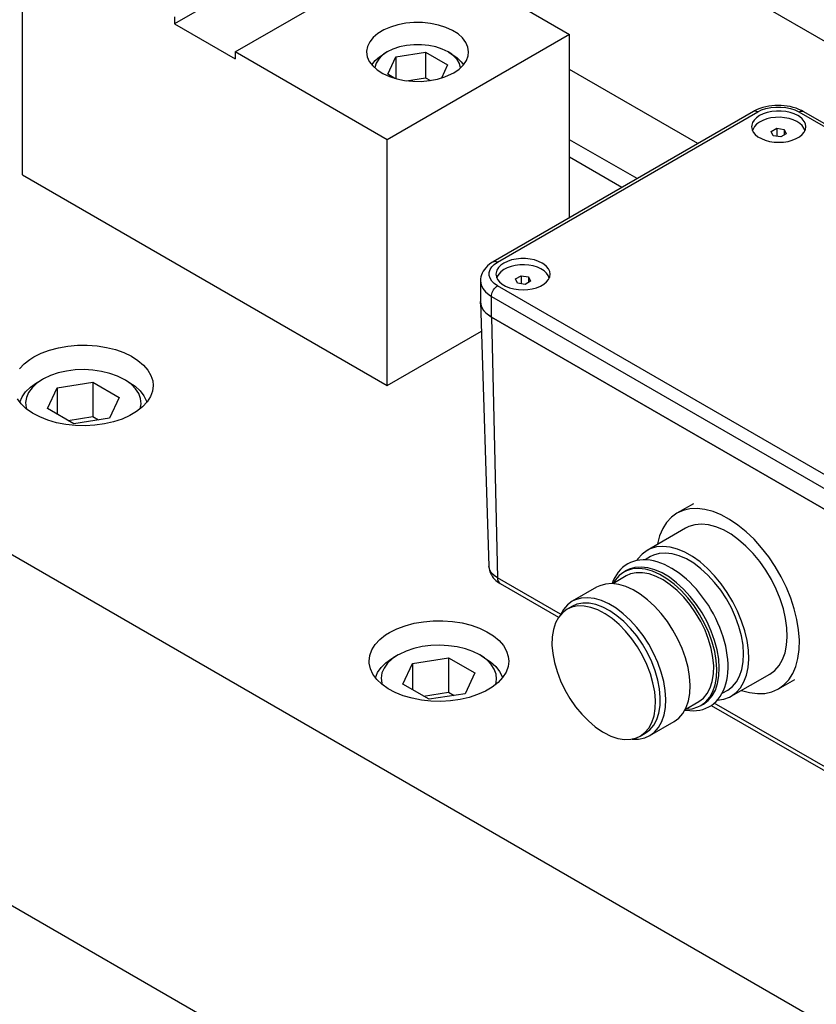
# Model space of a CAD drawing. Header units: inches. Extents: x 3 to 351, y 4 to 271.
# Tile 263 of 530: x 75.99 to 80.62, y 255.76 to 261.49. Entities that reach past the tile are written whole.
import ezdxf

# ---------------------------------------------------------------- set-up
doc = ezdxf.new("R2010")
doc.units = ezdxf.units.IN
doc.header["$LTSCALE"] = 0.5
doc.header["$MEASUREMENT"] = 0
doc.layers.add('DSS', color=7, linetype='Continuous')

msp = doc.modelspace()

# ---------------------------------------------------------------- linework, layer by layer
at = {"layer": 'DSS', "color": 9, "linetype": 'Continuous'}
for p, q in [((83.0382, 259.9946), (73.5276, 265.4855)), ((77.947, 262.0767), (76.8863, 261.4643)), ((76.0024, 260.5866), (76.0024, 262.0154)), ((77.2399, 261.301), (78.3005, 261.9134)), ((78.3005, 261.9134), (79.1844, 261.4031)), ((76.8863, 261.5051), (76.8863, 261.4643)), ((78.2794, 261.472), (78.2313, 261.4677)), ((78.3281, 261.4717), (78.2794, 261.472)), ((78.376, 261.4668), (78.3281, 261.4717)), ((76.8863, 261.4643), (77.2399, 261.2602)), ((78.103, 261.429), (78.0694, 261.4086)), ((78.1419, 261.4459), (78.103, 261.429)), ((78.185, 261.4589), (78.1419, 261.4459)), ((78.2313, 261.4677), (78.185, 261.4589)), ((78.422, 261.4574), (78.376, 261.4668)), ((78.4646, 261.4438), (78.422, 261.4574)), ((78.5029, 261.4264), (78.4646, 261.4438)), ((78.5356, 261.4057), (78.5029, 261.4264)), ((78.0217, 261.3598), (78.0088, 261.3327)), ((78.0421, 261.3853), (78.0217, 261.3598)), ((78.0694, 261.4086), (78.0421, 261.3853)), ((79.1844, 261.4031), (78.1238, 260.7907)), ((78.5621, 261.3821), (78.5356, 261.4057)), ((78.5815, 261.3563), (78.5621, 261.3821)), ((78.5934, 261.329), (78.5815, 261.3563)), ((79.1844, 260.3377), (79.1844, 261.4031)), ((78.1238, 260.7907), (77.2399, 261.301)), ((77.2399, 261.301), (77.2399, 261.2602)), ((78.0088, 261.3327), (78.0037, 261.3047)), ((78.0037, 261.3047), (78.0037, 261.301)), ((78.0037, 261.301), (78.0077, 261.273)), ((78.5974, 261.301), (78.5934, 261.329)), ((78.595, 261.279), (78.5974, 261.301)), ((78.0077, 261.273), (78.0195, 261.2457)), ((78.0195, 261.2457), (78.039, 261.2199)), ((78.5669, 261.2254), (78.5848, 261.2515)), ((78.5848, 261.2515), (78.595, 261.279)), ((78.039, 261.2199), (78.0654, 261.1964)), ((78.0654, 261.1964), (78.0982, 261.1756)), ((78.5105, 261.1798), (78.542, 261.2013)), ((78.542, 261.2013), (78.5669, 261.2254)), ((79.9303, 260.7683), (79.1844, 261.1989)), ((79.9303, 260.7683), (79.1844, 261.1989)), ((78.0982, 261.1756), (78.1365, 261.1582)), ((78.1365, 261.1582), (78.1791, 261.1446)), ((78.1791, 261.1446), (78.225, 261.1352)), ((78.225, 261.1352), (78.273, 261.1303)), ((78.273, 261.1303), (78.3217, 261.13)), ((78.3217, 261.13), (78.3698, 261.1343)), ((78.3698, 261.1343), (78.416, 261.1431)), ((78.416, 261.1431), (78.4592, 261.1561)), ((78.4592, 261.1561), (78.4981, 261.1731)), ((78.4981, 261.1731), (78.5105, 261.1798)), ((78.1238, 259.3618), (78.1238, 260.7907)), ((79.5767, 260.5642), (79.1844, 260.7907)), ((76.0024, 260.5866), (78.1238, 259.3618)), ((78.666, 259.8467), (78.666, 259.8491)), ((78.666, 259.8467), (78.7153, 258.3107)), ((78.6668, 259.8381), (78.666, 259.8467)), ((78.6734, 259.8164), (78.6668, 259.8381)), ((78.6865, 259.7957), (78.6734, 259.8164)), ((78.7056, 259.7766), (78.6865, 259.7957)), ((78.7301, 259.7597), (78.7056, 259.7766)), ((81.6342, 258.083), (78.7301, 259.7597)), ((78.1238, 259.3618), (78.6714, 259.678)), ((79.9046, 258.6741), (79.8091, 258.6189)), ((79.8091, 258.6189), (79.7768, 258.5957)), ((79.8445, 258.635), (79.8091, 258.6189)), ((79.8842, 258.6443), (79.8445, 258.635)), ((79.9268, 258.6464), (79.8842, 258.6443)), ((79.9719, 258.6412), (79.9268, 258.6464)), ((80.0188, 258.6288), (79.9719, 258.6412)), ((80.0668, 258.6093), (80.0188, 258.6288)), ((80.1154, 258.583), (80.0668, 258.6093)), ((79.749, 258.5658), (79.726, 258.5298)), ((79.7768, 258.5957), (79.749, 258.5658)), ((79.9133, 258.5521), (79.878, 258.5417)), ((79.9517, 258.5553), (79.9133, 258.5521)), ((79.9926, 258.5512), (79.9517, 258.5553)), ((80.0354, 258.5398), (79.9926, 258.5512)), ((80.1638, 258.5503), (80.1154, 258.583)), ((80.2113, 258.5116), (80.1638, 258.5503)), ((79.8591, 258.5323), (79.635, 258.4029)), ((79.726, 258.5298), (79.708, 258.488)), ((79.878, 258.5417), (79.8591, 258.5323)), ((80.0792, 258.5214), (80.0354, 258.5398)), ((80.1235, 258.4963), (80.0792, 258.5214)), ((80.1674, 258.4648), (80.1235, 258.4963)), ((80.2574, 258.4675), (80.2113, 258.5116)), ((79.6955, 258.4411), (79.6948, 258.4375)), ((79.708, 258.488), (79.6955, 258.4411)), ((80.2103, 258.4275), (80.1674, 258.4648)), ((80.3015, 258.4184), (80.2574, 258.4675)), ((79.6057, 258.3814), (79.581, 258.3534)), ((79.635, 258.4029), (79.6057, 258.3814)), ((79.6539, 258.4123), (79.635, 258.4029)), ((79.6892, 258.4227), (79.6539, 258.4123)), ((79.7052, 258.3846), (79.6716, 258.3744)), ((79.7276, 258.4259), (79.6892, 258.4227)), ((79.742, 258.3875), (79.7052, 258.3846)), ((79.7685, 258.4217), (79.7276, 258.4259)), ((79.7812, 258.3831), (79.742, 258.3875)), ((79.8112, 258.4104), (79.7685, 258.4217)), ((79.8222, 258.3716), (79.7812, 258.3831)), ((79.8551, 258.392), (79.8112, 258.4104)), ((79.8993, 258.3669), (79.8551, 258.392)), ((80.2515, 258.385), (80.2103, 258.4275)), ((80.2902, 258.338), (80.2515, 258.385)), ((80.3429, 258.3652), (80.3015, 258.4184)), ((79.5224, 258.3241), (79.5072, 258.3145)), ((79.5386, 258.3322), (79.5224, 258.3241)), ((79.5557, 258.3386), (79.5386, 258.3322)), ((79.5736, 258.3435), (79.5557, 258.3386)), ((79.5923, 258.3466), (79.5736, 258.3435)), ((79.581, 258.3534), (79.5747, 258.344)), ((79.6117, 258.348), (79.5923, 258.3466)), ((79.6317, 258.3477), (79.6117, 258.348)), ((79.656, 258.3666), (79.6236, 258.3479)), ((79.6522, 258.3457), (79.6317, 258.3477)), ((79.6731, 258.3419), (79.6522, 258.3457)), ((79.6716, 258.3744), (79.656, 258.3666)), ((79.6943, 258.3363), (79.6731, 258.3419)), ((79.7157, 258.3291), (79.6943, 258.3363)), ((79.7372, 258.3202), (79.7157, 258.3291)), ((79.8643, 258.353), (79.8222, 258.3716)), ((79.9066, 258.3277), (79.8643, 258.353)), ((79.9432, 258.3354), (79.8993, 258.3669)), ((79.9484, 258.2962), (79.9066, 258.3277)), ((79.9861, 258.2981), (79.9432, 258.3354)), ((80.326, 258.2872), (80.2902, 258.338)), ((80.381, 258.3085), (80.3429, 258.3652)), ((78.7153, 258.3106), (78.7155, 258.3063)), ((78.7155, 258.3063), (78.7166, 258.2968)), ((78.7166, 258.2968), (78.7186, 258.2875)), ((78.7186, 258.2875), (78.7213, 258.2784)), ((78.7213, 258.2784), (78.7249, 258.2694)), ((78.7249, 258.2694), (78.7293, 258.2606)), ((79.4677, 258.2768), (79.4566, 258.2615)), ((79.4798, 258.2908), (79.4677, 258.2768)), ((79.5004, 258.2767), (79.4725, 258.256)), ((79.493, 258.3034), (79.4798, 258.2908)), ((79.5072, 258.3145), (79.493, 258.3034)), ((79.5145, 258.2849), (79.5004, 258.2767)), ((79.516, 258.2846), (79.5004, 258.2767)), ((79.5383, 258.2655), (79.5134, 258.2542)), ((79.5302, 258.2927), (79.5145, 258.2849)), ((79.5497, 258.2948), (79.516, 258.2846)), ((79.5638, 258.3029), (79.5302, 258.2927)), ((79.5721, 258.273), (79.5383, 258.2655)), ((79.5864, 258.2977), (79.5497, 258.2948)), ((79.6006, 258.3059), (79.5638, 258.3029)), ((79.6087, 258.2732), (79.5721, 258.273)), ((79.6257, 258.2933), (79.5864, 258.2977)), ((79.6398, 258.3015), (79.6006, 258.3059)), ((79.6476, 258.2661), (79.6087, 258.2732)), ((79.6667, 258.2818), (79.6257, 258.2933)), ((79.6808, 258.2899), (79.6398, 258.3015)), ((79.6879, 258.2518), (79.6476, 258.2661)), ((79.7087, 258.2632), (79.6667, 258.2818)), ((79.7228, 258.2713), (79.6808, 258.2899)), ((79.7651, 258.2461), (79.7228, 258.2713)), ((79.7587, 258.3098), (79.7372, 258.3202)), ((79.7801, 258.2978), (79.7587, 258.3098)), ((79.8014, 258.2844), (79.7801, 258.2978)), ((79.8225, 258.2695), (79.8014, 258.2844)), ((79.8433, 258.2533), (79.8225, 258.2695)), ((79.989, 258.2591), (79.9484, 258.2962)), ((80.0273, 258.2556), (79.9861, 258.2981)), ((80.3581, 258.2335), (80.326, 258.2872)), ((80.4154, 258.249), (80.381, 258.3085)), ((78.7293, 258.2606), (78.7346, 258.2521)), ((78.7346, 258.2521), (78.7408, 258.2438)), ((78.7408, 258.2438), (78.7479, 258.2357)), ((78.7479, 258.2357), (78.756, 258.2279)), ((78.756, 258.2279), (78.7652, 258.2205)), ((78.7652, 258.2205), (78.7755, 258.2134)), ((78.7755, 258.2134), (78.7805, 258.2104)), ((78.7805, 258.2104), (79.1206, 258.0141)), ((79.3934, 258.2069), (79.3594, 258.1972)), ((79.4305, 258.2093), (79.3934, 258.2069)), ((79.47, 258.2045), (79.4305, 258.2093)), ((79.4381, 258.2267), (79.4313, 258.2093)), ((79.5134, 258.2542), (79.4353, 258.2091)), ((79.4468, 258.2447), (79.4381, 258.2267)), ((79.4492, 258.2288), (79.4382, 258.2108)), ((79.4566, 258.2615), (79.4468, 258.2447)), ((79.4725, 258.256), (79.4492, 258.2288)), ((79.7289, 258.2307), (79.6879, 258.2518)), ((79.751, 258.2379), (79.7087, 258.2632)), ((79.7698, 258.2031), (79.7289, 258.2307)), ((79.7928, 258.2064), (79.751, 258.2379)), ((79.807, 258.2146), (79.7651, 258.2461)), ((79.8334, 258.1693), (79.7928, 258.2064)), ((79.8476, 258.1774), (79.807, 258.2146)), ((79.8637, 258.2358), (79.8433, 258.2533)), ((79.8837, 258.2171), (79.8637, 258.2358)), ((79.9033, 258.1972), (79.8837, 258.2171)), ((80.0277, 258.2169), (79.989, 258.2591)), ((80.0661, 258.2086), (80.0273, 258.2556)), ((80.0637, 258.1705), (80.0277, 258.2169)), ((80.1018, 258.1578), (80.0661, 258.2086)), ((80.386, 258.1778), (80.3581, 258.2335)), ((80.4456, 258.1877), (80.4154, 258.249)), ((79.3412, 258.1883), (79.1998, 258.1067)), ((79.3594, 258.1972), (79.3412, 258.1883)), ((79.5113, 258.1924), (79.47, 258.2045)), ((79.5535, 258.1733), (79.5113, 258.1924)), ((79.5959, 258.1476), (79.5535, 258.1733)), ((79.8099, 258.1695), (79.7698, 258.2031)), ((79.8483, 258.1307), (79.8099, 258.1695)), ((79.8721, 258.1271), (79.8334, 258.1693)), ((79.8862, 258.1353), (79.8476, 258.1774)), ((79.9223, 258.1763), (79.9033, 258.1972)), ((79.9407, 258.1544), (79.9223, 258.1763)), ((79.9584, 258.1315), (79.9407, 258.1544)), ((80.0964, 258.1207), (80.0637, 258.1705)), ((80.1339, 258.1041), (80.1018, 258.1578)), ((80.4094, 258.1209), (80.386, 258.1778)), ((80.4711, 258.1252), (80.4456, 258.1877)), ((79.1998, 258.1067), (79.1718, 258.0859)), ((79.218, 258.1156), (79.1998, 258.1067)), ((79.252, 258.1253), (79.218, 258.1156)), ((79.2609, 258.0961), (79.2266, 258.0894)), ((79.2891, 258.1277), (79.252, 258.1253)), ((79.298, 258.0956), (79.2609, 258.0961)), ((79.3286, 258.1228), (79.2891, 258.1277)), ((79.3372, 258.0878), (79.298, 258.0956)), ((79.3698, 258.1107), (79.3286, 258.1228)), ((79.412, 258.0916), (79.3698, 258.1107)), ((79.4545, 258.0659), (79.412, 258.0916)), ((79.6378, 258.1156), (79.5959, 258.1476)), ((79.6785, 258.0781), (79.6378, 258.1156)), ((79.8844, 258.0872), (79.8483, 258.1307)), ((79.9081, 258.0807), (79.8721, 258.1271)), ((79.9223, 258.0888), (79.8862, 258.1353)), ((79.9753, 258.1079), (79.9584, 258.1315)), ((79.9915, 258.0835), (79.9753, 258.1079)), ((80.1253, 258.0683), (80.0964, 258.1207)), ((80.1619, 258.0484), (80.1339, 258.1041)), ((80.4278, 258.0638), (80.4094, 258.1209)), ((80.4917, 258.0626), (80.4711, 258.1252)), ((79.1428, 258.0402), (79.1202, 258.0134)), ((79.1484, 258.0586), (79.1309, 258.0277)), ((79.1699, 258.0605), (79.1428, 258.0402)), ((79.1718, 258.0859), (79.1484, 258.0586)), ((79.1982, 258.0768), (79.1699, 258.0605)), ((79.1984, 258.073), (79.1699, 258.0605)), ((79.2266, 258.0894), (79.1982, 258.0768)), ((79.2326, 258.0798), (79.1984, 258.073)), ((79.2697, 258.0793), (79.2326, 258.0798)), ((79.3089, 258.0715), (79.2697, 258.0793)), ((79.3495, 258.0565), (79.3089, 258.0715)), ((79.3778, 258.0729), (79.3372, 258.0878)), ((79.3907, 258.0347), (79.3495, 258.0565)), ((79.419, 258.0511), (79.3778, 258.0729)), ((79.4318, 258.0065), (79.3907, 258.0347)), ((79.4601, 258.0229), (79.419, 258.0511)), ((79.4964, 258.034), (79.4545, 258.0659)), ((79.7172, 258.0356), (79.6785, 258.0781)), ((79.7532, 257.9888), (79.7172, 258.0356)), ((79.9175, 258.04), (79.8844, 258.0872)), ((79.9409, 258.0308), (79.9081, 258.0807)), ((79.9469, 257.99), (79.9175, 258.04)), ((79.955, 258.039), (79.9223, 258.0888)), ((79.9839, 257.9866), (79.955, 258.039)), ((80.0068, 258.0585), (79.9915, 258.0835)), ((80.0212, 258.0329), (80.0068, 258.0585)), ((80.1498, 258.0143), (80.1253, 258.0683)), ((80.1853, 257.9915), (80.1619, 258.0484)), ((80.4409, 258.0075), (80.4278, 258.0638)), ((80.507, 258.0005), (80.4917, 258.0626)), ((79.1025, 257.9806), (79.0901, 257.9423)), ((79.1202, 258.0134), (79.1025, 257.9806)), ((79.472, 257.9724), (79.4318, 258.0065)), ((79.5002, 257.9887), (79.4601, 258.0229)), ((79.5371, 257.9964), (79.4964, 258.034)), ((79.5387, 257.9494), (79.5002, 257.9887)), ((79.5757, 257.9539), (79.5371, 257.9964)), ((79.7859, 257.9387), (79.7532, 257.9888)), ((79.9698, 257.9785), (79.9409, 258.0308)), ((79.9721, 257.938), (79.9469, 257.99)), ((79.9943, 257.9245), (79.9698, 257.9785)), ((80.0084, 257.9327), (79.9839, 257.9866)), ((80.0346, 258.0069), (80.0212, 258.0329)), ((80.047, 257.9805), (80.0346, 258.0069)), ((80.0584, 257.9538), (80.047, 257.9805)), ((80.1695, 257.9597), (80.1498, 258.0143)), ((80.2036, 257.9344), (80.1853, 257.9915)), ((80.4485, 257.9527), (80.4409, 258.0075)), ((80.5169, 257.9399), (80.507, 258.0005)), ((79.0901, 257.9423), (79.0831, 257.8994)), ((79.5104, 257.933), (79.472, 257.9724)), ((79.5465, 257.8891), (79.5104, 257.933)), ((79.5748, 257.9054), (79.5387, 257.9494)), ((79.6117, 257.9072), (79.5757, 257.9539)), ((79.8147, 257.8861), (79.7859, 257.9387)), ((79.9926, 257.8851), (79.9721, 257.938)), ((80.014, 257.8699), (79.9943, 257.9245)), ((80.0281, 257.8781), (80.0084, 257.9327)), ((80.0686, 257.927), (80.0584, 257.9538)), ((80.0777, 257.9001), (80.0686, 257.927)), ((80.1841, 257.9054), (80.1695, 257.9597)), ((80.2168, 257.878), (80.2036, 257.9344)), ((80.4505, 257.9005), (80.4485, 257.9527)), ((80.5211, 257.8816), (80.5169, 257.9399)), ((79.0831, 257.8994), (79.0818, 257.8525)), ((79.5795, 257.8415), (79.5465, 257.8891)), ((79.6078, 257.8578), (79.5748, 257.9054)), ((79.6445, 257.857), (79.6117, 257.9072)), ((79.8391, 257.8319), (79.8147, 257.8861)), ((80.008, 257.8322), (79.9926, 257.8851)), ((80.0285, 257.8156), (80.014, 257.8699)), ((80.0426, 257.8238), (80.0281, 257.8781)), ((80.0856, 257.8732), (80.0777, 257.9001)), ((80.0923, 257.8464), (80.0856, 257.8732)), ((80.1932, 257.8525), (80.1841, 257.9054)), ((80.2244, 257.8233), (80.2168, 257.878)), ((80.4469, 257.8517), (80.4505, 257.9005)), ((80.5197, 257.8263), (80.5211, 257.8816)), ((79.0818, 257.8525), (79.0862, 257.8026)), ((79.6089, 257.7911), (79.5795, 257.8415)), ((79.6372, 257.8074), (79.6078, 257.8578)), ((79.6622, 257.7551), (79.6372, 257.8074)), ((79.6733, 257.8044), (79.6445, 257.857)), ((79.8587, 257.7771), (79.8391, 257.8319)), ((80.0181, 257.7804), (80.008, 257.8322)), ((80.0376, 257.7627), (80.0285, 257.8156)), ((80.0518, 257.7708), (80.0426, 257.8238)), ((80.0977, 257.8198), (80.0923, 257.8464)), ((80.1019, 257.7936), (80.0977, 257.8198)), ((80.1967, 257.8018), (80.1932, 257.8525)), ((80.2264, 257.7711), (80.2244, 257.8233)), ((80.423, 257.7674), (80.4377, 257.8071)), ((80.4377, 257.8071), (80.4469, 257.8517)), ((80.5127, 257.7749), (80.5197, 257.8263)), ((79.0862, 257.8026), (79.0961, 257.7507)), ((79.0961, 257.7507), (79.1114, 257.6976)), ((79.634, 257.7387), (79.6089, 257.7911)), ((79.6826, 257.7019), (79.6622, 257.7551)), ((79.6977, 257.7502), (79.6733, 257.8044)), ((79.7173, 257.6954), (79.6977, 257.7502)), ((79.8732, 257.7227), (79.8587, 257.7771)), ((80.0225, 257.7307), (80.0181, 257.7804)), ((80.0411, 257.7119), (80.0376, 257.7627)), ((80.0553, 257.7201), (80.0518, 257.7708)), ((80.1047, 257.7677), (80.1019, 257.7936)), ((80.1063, 257.7424), (80.1047, 257.7677)), ((80.1868, 257.7106), (80.1946, 257.7542)), ((80.1946, 257.7542), (80.1967, 257.8018)), ((80.2227, 257.7223), (80.2264, 257.7711)), ((80.4031, 257.7332), (80.423, 257.7674)), ((80.5002, 257.728), (80.5127, 257.7749)), ((79.1114, 257.6976), (79.1318, 257.6444)), ((79.6543, 257.6856), (79.634, 257.7387)), ((79.6979, 257.6488), (79.6826, 257.7019)), ((79.7318, 257.641), (79.7173, 257.6954)), ((79.8822, 257.6696), (79.8732, 257.7227)), ((80.0214, 257.684), (80.0225, 257.7307)), ((80.039, 257.6644), (80.0411, 257.7119)), ((80.0532, 257.6725), (80.0553, 257.7201)), ((80.1028, 257.6703), (80.1053, 257.6936)), ((80.1053, 257.6936), (80.1065, 257.7176)), ((80.1065, 257.7176), (80.1063, 257.7424)), ((80.1736, 257.6718), (80.1868, 257.7106)), ((80.2135, 257.6777), (80.2227, 257.7223)), ((80.3491, 257.6836), (80.3783, 257.7051)), ((80.3783, 257.7051), (80.4031, 257.7332)), ((80.4823, 257.6862), (80.5002, 257.728)), ((79.1318, 257.6444), (79.1569, 257.5921)), ((79.6696, 257.6325), (79.6543, 257.6856)), ((79.7078, 257.5969), (79.6979, 257.6488)), ((79.7408, 257.5879), (79.7318, 257.641)), ((79.8856, 257.6187), (79.8822, 257.6696)), ((80.0024, 257.603), (80.0146, 257.6411)), ((80.0146, 257.6411), (80.0214, 257.684)), ((80.0313, 257.6208), (80.039, 257.6644)), ((80.0454, 257.629), (80.0532, 257.6725)), ((80.0938, 257.6267), (80.099, 257.648)), ((80.099, 257.648), (80.1028, 257.6703)), ((80.125, 257.5542), (80.3491, 257.6836)), ((80.1318, 257.6113), (80.1552, 257.6385)), ((80.1552, 257.6385), (80.1736, 257.6718)), ((80.1789, 257.6038), (80.1988, 257.6379)), ((80.1988, 257.6379), (80.2135, 257.6777)), ((80.3991, 257.597), (80.4946, 257.6521)), ((80.4314, 257.6203), (80.4592, 257.6501)), ((80.4592, 257.6501), (80.4823, 257.6862)), ((79.1569, 257.5921), (79.1862, 257.5417)), ((79.6795, 257.5805), (79.6696, 257.6325)), ((79.6839, 257.5306), (79.6795, 257.5805)), ((79.7122, 257.547), (79.7078, 257.5969)), ((79.7442, 257.5371), (79.7408, 257.5879)), ((79.8833, 257.5711), (79.8856, 257.6187)), ((79.9848, 257.5702), (80.0024, 257.603)), ((79.9996, 257.5487), (80.0181, 257.582)), ((80.0137, 257.5569), (80.0322, 257.5902)), ((80.0181, 257.582), (80.0313, 257.6208)), ((80.0322, 257.5902), (80.0454, 257.629)), ((80.0707, 257.5698), (80.0796, 257.5875)), ((80.0718, 257.572), (80.104, 257.5906)), ((80.0796, 257.5875), (80.0873, 257.6065)), ((80.0873, 257.6065), (80.0938, 257.6267)), ((80.104, 257.5906), (80.1318, 257.6113)), ((80.1542, 257.5757), (80.1789, 257.6038)), ((80.1848, 257.5888), (80.2318, 257.5756)), ((80.32, 257.5711), (80.3601, 257.5798)), ((80.3601, 257.5798), (80.3966, 257.5956)), ((80.3966, 257.5956), (80.3991, 257.597)), ((80.3991, 257.597), (80.4314, 257.6203)), ((79.1862, 257.5417), (79.2192, 257.494)), ((79.6826, 257.4838), (79.6839, 257.5306)), ((79.7109, 257.5001), (79.7122, 257.547)), ((79.7419, 257.4894), (79.7442, 257.5371)), ((79.8573, 257.4782), (79.9354, 257.5233)), ((79.8622, 257.4886), (79.8755, 257.5274)), ((79.8755, 257.5274), (79.8833, 257.5711)), ((79.9354, 257.5233), (79.9624, 257.5435)), ((79.9484, 257.5008), (79.9762, 257.5215)), ((79.9624, 257.5435), (79.9848, 257.5702)), ((79.9625, 257.5089), (79.9904, 257.5296)), ((79.9762, 257.5215), (79.9996, 257.5487)), ((79.9904, 257.5296), (80.0137, 257.5569)), ((80.0235, 257.5124), (80.0369, 257.5246)), ((80.0369, 257.5246), (80.0493, 257.5383)), ((80.0436, 257.5314), (80.0811, 257.5367)), ((80.0493, 257.5383), (80.0605, 257.5534)), ((80.0605, 257.5534), (80.0707, 257.5698)), ((80.0811, 257.5367), (80.1155, 257.5491)), ((80.1155, 257.5491), (80.125, 257.5542)), ((80.125, 257.5542), (80.1542, 257.5757)), ((80.2318, 257.5756), (80.2771, 257.5697)), ((80.2771, 257.5697), (80.32, 257.5711)), ((79.2192, 257.494), (79.2553, 257.4501)), ((79.6757, 257.4408), (79.6826, 257.4838)), ((79.7039, 257.4571), (79.7109, 257.5001)), ((79.7341, 257.4458), (79.7419, 257.4894)), ((79.8436, 257.4552), (79.8622, 257.4886)), ((79.8555, 257.4746), (79.8627, 257.4734)), ((79.8602, 257.4799), (79.8971, 257.4824)), ((79.8627, 257.4734), (79.8833, 257.4709)), ((79.8833, 257.4709), (79.9034, 257.4702)), ((79.8971, 257.4824), (79.931, 257.4922)), ((79.9034, 257.4702), (79.9229, 257.4713)), ((79.9229, 257.4713), (79.9418, 257.474)), ((79.931, 257.4922), (79.9484, 257.5008)), ((79.9418, 257.474), (79.9599, 257.4785)), ((79.9484, 257.5008), (79.9625, 257.5089)), ((79.9599, 257.4785), (79.9772, 257.4846)), ((79.9772, 257.4846), (79.9936, 257.4923)), ((79.9936, 257.4923), (80.009, 257.5016)), ((80.0086, 257.5014), (81.6846, 256.5338)), ((80.009, 257.5016), (80.0235, 257.5124)), ((79.2553, 257.4501), (79.2938, 257.4107)), ((79.2938, 257.4107), (79.3339, 257.3766)), ((79.6508, 257.3255), (79.7922, 257.4071)), ((79.6632, 257.4026), (79.6757, 257.4408)), ((79.6739, 257.386), (79.6915, 257.4189)), ((79.6915, 257.4189), (79.7039, 257.4571)), ((79.7022, 257.3736), (79.7208, 257.4069)), ((79.7208, 257.4069), (79.7341, 257.4458)), ((79.7922, 257.4071), (79.8202, 257.4279)), ((79.8202, 257.4279), (79.8436, 257.4552)), ((79.3339, 257.3766), (79.375, 257.3484)), ((79.375, 257.3484), (79.3829, 257.3437)), ((79.623, 257.3429), (79.6456, 257.3697)), ((79.6241, 257.339), (79.6513, 257.3592)), ((79.6456, 257.3697), (79.6632, 257.4026)), ((79.6513, 257.3592), (79.6739, 257.386)), ((79.6787, 257.3462), (79.7022, 257.3736)), ((79.3829, 257.3437), (79.424, 257.3232)), ((79.424, 257.3232), (79.4644, 257.3097)), ((79.4644, 257.3097), (79.5033, 257.3032)), ((79.5033, 257.3032), (79.5399, 257.3041)), ((79.5399, 257.3041), (79.5735, 257.3122)), ((79.548, 257.3053), (79.586, 257.3052)), ((79.5735, 257.3122), (79.5959, 257.3227)), ((79.586, 257.3052), (79.6212, 257.3124)), ((79.5959, 257.3227), (79.623, 257.3429)), ((79.5959, 257.3227), (79.6241, 257.339)), ((79.6212, 257.3124), (79.6508, 257.3255)), ((79.6508, 257.3255), (79.6787, 257.3462))]:
    msp.add_line(p, q, dxfattribs=at)
at = {"layer": 'DSS', "color": 254, "linetype": 'Continuous'}
for p, q in [((89.3314, 250.6458), (68.1182, 262.8931)), ((89.3314, 248.6046), (68.1182, 260.8519)), ((79.4883, 260.5132), (79.1844, 260.6886)), ((76.1596, 259.5671), (76.2112, 259.581)), ((76.2112, 259.581), (76.2658, 259.5905)), ((76.2658, 259.5905), (76.3221, 259.5956)), ((76.3221, 259.5956), (76.379, 259.596)), ((76.379, 259.596), (76.4356, 259.5918)), ((76.4356, 259.5918), (76.4905, 259.5831)), ((76.4905, 259.5831), (76.5428, 259.5701)), ((76.0457, 259.5132), (76.0687, 259.5277)), ((76.0687, 259.5277), (76.1117, 259.5492)), ((76.1117, 259.5492), (76.1596, 259.5671)), ((76.5428, 259.5701), (76.5914, 259.553)), ((76.5914, 259.553), (76.6354, 259.5321)), ((76.6354, 259.5321), (76.6739, 259.5078)), ((75.9852, 259.4577), (76.0121, 259.4867)), ((76.0121, 259.4867), (76.0457, 259.5132)), ((76.6739, 259.5078), (76.7062, 259.4807)), ((76.7062, 259.4807), (76.7316, 259.4513)), ((76.7316, 259.4513), (76.7495, 259.42)), ((76.7495, 259.42), (76.7598, 259.3877)), ((76.7622, 259.3618), (76.7582, 259.329)), ((76.7598, 259.3877), (76.7622, 259.3618)), ((76.7463, 259.2968), (76.7268, 259.266)), ((76.7582, 259.329), (76.7463, 259.2968)), ((75.9947, 259.2546), (75.9723, 259.2848)), ((76.0242, 259.2265), (75.9947, 259.2546)), ((76.6999, 259.237), (76.6662, 259.2104)), ((76.7268, 259.266), (76.6999, 259.237)), ((76.0603, 259.201), (76.0242, 259.2265)), ((76.1022, 259.1787), (76.0603, 259.201)), ((76.6265, 259.1868), (76.5814, 259.1667)), ((76.6662, 259.2104), (76.6265, 259.1868)), ((76.149, 259.16), (76.1022, 259.1787)), ((76.2, 259.1453), (76.149, 259.16)), ((76.254, 259.1348), (76.2, 259.1453)), ((76.31, 259.1288), (76.254, 259.1348)), ((76.3669, 259.1274), (76.31, 259.1288)), ((76.4236, 259.1306), (76.3669, 259.1274)), ((76.479, 259.1383), (76.4236, 259.1306)), ((76.5319, 259.1504), (76.479, 259.1383)), ((76.5814, 259.1667), (76.5319, 259.1504)), ((78.2278, 257.9648), (78.2795, 257.9786)), ((78.2795, 257.9786), (78.3341, 257.9882)), ((78.3341, 257.9882), (78.3904, 257.9932)), ((78.3904, 257.9932), (78.4473, 257.9936)), ((78.4473, 257.9936), (78.5038, 257.9895)), ((78.5038, 257.9895), (78.5588, 257.9808)), ((78.5588, 257.9808), (78.6111, 257.9677)), ((78.114, 257.9109), (78.137, 257.9253)), ((78.137, 257.9253), (78.18, 257.9469)), ((78.18, 257.9469), (78.2278, 257.9648)), ((78.6111, 257.9677), (78.6597, 257.9506)), ((78.6597, 257.9506), (78.7037, 257.9297)), ((78.7037, 257.9297), (78.7422, 257.9055)), ((78.0535, 257.8553), (78.0804, 257.8843)), ((78.0804, 257.8843), (78.114, 257.9109)), ((78.7422, 257.9055), (78.7745, 257.8783)), ((78.7745, 257.8783), (78.7998, 257.8489)), ((78.022, 257.7923), (78.0339, 257.8244)), ((78.0339, 257.8244), (78.0535, 257.8553)), ((78.7998, 257.8489), (78.8178, 257.8177)), ((78.8178, 257.8177), (78.8281, 257.7853)), ((78.018, 257.7595), (78.022, 257.7923)), ((78.0186, 257.7469), (78.018, 257.7595)), ((78.8305, 257.7595), (78.8265, 257.7267)), ((78.8281, 257.7853), (78.8305, 257.7595)), ((78.0257, 257.7142), (78.0186, 257.7469)), ((78.0405, 257.6825), (78.0257, 257.7142)), ((78.8146, 257.6945), (78.795, 257.6636)), ((78.8265, 257.7267), (78.8146, 257.6945)), ((78.063, 257.6522), (78.0405, 257.6825)), ((78.0925, 257.6241), (78.063, 257.6522)), ((78.7682, 257.6346), (78.7345, 257.608)), ((78.795, 257.6636), (78.7682, 257.6346)), ((78.1286, 257.5986), (78.0925, 257.6241)), ((78.1704, 257.5763), (78.1286, 257.5986)), ((78.2173, 257.5576), (78.1704, 257.5763)), ((78.6948, 257.5845), (78.6497, 257.5643)), ((78.7345, 257.608), (78.6948, 257.5845)), ((78.2682, 257.5429), (78.2173, 257.5576)), ((78.3223, 257.5324), (78.2682, 257.5429)), ((78.3783, 257.5264), (78.3223, 257.5324)), ((78.4352, 257.525), (78.3783, 257.5264)), ((78.4919, 257.5282), (78.4352, 257.525)), ((78.5473, 257.5359), (78.4919, 257.5282)), ((78.6002, 257.5481), (78.5473, 257.5359)), ((78.6497, 257.5643), (78.6002, 257.5481))]:
    msp.add_line(p, q, dxfattribs=at)
at = {"layer": 'DSS', "color": 132, "linetype": 'Continuous'}
for p, q in [((78.1238, 261.301), (78.0957, 261.2817)), ((78.1238, 261.301), (78.1017, 261.2882)), ((78.1571, 261.3172), (78.1238, 261.301)), ((78.1238, 261.301), (78.1238, 261.301)), ((78.1949, 261.3298), (78.1571, 261.3172)), ((78.173, 261.2726), (78.3472, 261.2996)), ((78.2358, 261.3384), (78.1949, 261.3298)), ((78.2788, 261.3427), (78.2358, 261.3384)), ((78.3223, 261.3427), (78.2788, 261.3427)), ((78.3652, 261.3384), (78.3223, 261.3427)), ((78.3472, 261.2996), (78.4748, 261.2259)), ((78.3472, 261.2996), (78.3472, 261.151)), ((78.4062, 261.3298), (78.3652, 261.3384)), ((78.4439, 261.3172), (78.4062, 261.3298)), ((78.4773, 261.301), (78.4439, 261.3172)), ((78.4994, 261.2882), (78.4773, 261.301)), ((78.4815, 261.2986), (78.4773, 261.301)), ((78.5087, 261.2789), (78.4815, 261.2986)), ((78.0341, 261.2254), (78.053, 261.2505)), ((78.053, 261.2505), (78.0789, 261.2734)), ((78.074, 261.2599), (78.0591, 261.2363)), ((78.0957, 261.2817), (78.074, 261.2599)), ((78.0789, 261.2734), (78.1017, 261.2882)), ((78.1263, 261.172), (78.173, 261.2726)), ((78.173, 261.2726), (78.173, 261.1462)), ((78.4994, 261.2882), (78.53, 261.2673)), ((78.5296, 261.2568), (78.5087, 261.2789)), ((78.5435, 261.233), (78.5296, 261.2568)), ((78.53, 261.2673), (78.554, 261.2438)), ((78.554, 261.2438), (78.567, 261.2254)), ((78.0515, 261.2115), (78.051, 261.2081)), ((78.0591, 261.2363), (78.0515, 261.2115)), ((78.4748, 261.2259), (78.4394, 261.1495)), ((78.55, 261.2081), (78.5435, 261.233)), ((78.1689, 261.1474), (78.1263, 261.172)), ((78.2358, 261.1337), (78.3472, 261.151)), ((78.3472, 261.151), (78.3748, 261.1351)), ((76.1653, 259.4194), (76.125, 259.4006)), ((76.21, 259.4345), (76.1653, 259.4194)), ((76.2583, 259.4453), (76.21, 259.4345)), ((76.3089, 259.4518), (76.2583, 259.4453)), ((76.3606, 259.4537), (76.3089, 259.4518)), ((76.4122, 259.451), (76.3606, 259.4537)), ((76.4624, 259.4437), (76.4122, 259.451)), ((76.5101, 259.4321), (76.4624, 259.4437)), ((76.5542, 259.4164), (76.5101, 259.4321)), ((76.5936, 259.3969), (76.5542, 259.4164)), ((76.0203, 259.3244), (76.0482, 259.3516)), ((76.0482, 259.3516), (76.0827, 259.3761)), ((76.0847, 259.3742), (76.0575, 259.3488)), ((76.0827, 259.3761), (76.0908, 259.381)), ((76.1184, 259.3969), (76.0847, 259.3742)), ((76.1184, 259.3969), (76.0908, 259.381)), ((76.125, 259.4006), (76.1184, 259.3969)), ((76.2029, 259.3482), (76.412, 259.3805)), ((76.412, 259.3805), (76.5651, 259.2921)), ((76.412, 259.3805), (76.412, 259.1805)), ((76.6212, 259.381), (76.5936, 259.3969)), ((76.602, 259.3918), (76.5936, 259.3969)), ((76.6343, 259.3684), (76.602, 259.3918)), ((76.6212, 259.381), (76.6569, 259.3571)), ((76.6599, 259.3424), (76.6343, 259.3684)), ((76.6569, 259.3571), (76.6863, 259.3304)), ((75.9864, 259.2645), (75.9996, 259.2951)), ((75.9996, 259.2951), (76.0203, 259.3244)), ((76.0373, 259.3212), (76.0248, 259.2922)), ((76.0575, 259.3488), (76.0373, 259.3212)), ((76.1469, 259.2274), (76.2029, 259.3482)), ((76.2029, 259.3482), (76.2029, 259.1951)), ((76.6783, 259.3145), (76.6599, 259.3424)), ((76.689, 259.2852), (76.6783, 259.3145)), ((76.6863, 259.3304), (76.7086, 259.3015)), ((76.7086, 259.3015), (76.7234, 259.2711)), ((76.0248, 259.2922), (76.0201, 259.2624)), ((76.0201, 259.2624), (76.0234, 259.2326)), ((76.5651, 259.2921), (76.5091, 259.1714)), ((76.6867, 259.2256), (76.6919, 259.2554)), ((76.6919, 259.2554), (76.689, 259.2852)), ((76.7234, 259.2711), (76.7256, 259.2645)), ((76.0234, 259.2326), (76.0253, 259.2256)), ((76.3, 259.139), (76.1469, 259.2274)), ((76.267, 259.158), (76.412, 259.1805)), ((76.412, 259.1805), (76.445, 259.1615)), ((76.5091, 259.1714), (76.3, 259.139)), ((78.2335, 257.8171), (78.1933, 257.7982)), ((78.2783, 257.8321), (78.2335, 257.8171)), ((78.3266, 257.843), (78.2783, 257.8321)), ((78.3772, 257.8494), (78.3266, 257.843)), ((78.4289, 257.8513), (78.3772, 257.8494)), ((78.4805, 257.8486), (78.4289, 257.8513)), ((78.5307, 257.8414), (78.4805, 257.8486)), ((78.5784, 257.8297), (78.5307, 257.8414)), ((78.6225, 257.814), (78.5784, 257.8297)), ((78.6618, 257.7946), (78.6225, 257.814)), ((78.0886, 257.722), (78.1165, 257.7492)), ((78.1165, 257.7492), (78.151, 257.7738)), ((78.153, 257.7718), (78.1258, 257.7464)), ((78.151, 257.7738), (78.1591, 257.7786)), ((78.1867, 257.7946), (78.153, 257.7718)), ((78.1867, 257.7946), (78.1591, 257.7786)), ((78.1933, 257.7982), (78.1867, 257.7946)), ((78.2712, 257.7458), (78.4803, 257.7781)), ((78.4803, 257.7781), (78.6334, 257.6898)), ((78.4803, 257.7781), (78.4803, 257.5781)), ((78.6895, 257.7786), (78.6618, 257.7946)), ((78.6703, 257.7895), (78.6618, 257.7946)), ((78.7026, 257.7661), (78.6703, 257.7895)), ((78.6895, 257.7786), (78.7252, 257.7547)), ((78.7282, 257.7401), (78.7026, 257.7661)), ((78.7252, 257.7547), (78.7546, 257.728)), ((78.0547, 257.6621), (78.0678, 257.6928)), ((78.0678, 257.6928), (78.0886, 257.722)), ((78.1056, 257.7188), (78.0931, 257.6898)), ((78.1258, 257.7464), (78.1056, 257.7188)), ((78.2152, 257.6251), (78.2712, 257.7458)), ((78.2712, 257.7458), (78.2712, 257.5927)), ((78.7466, 257.7121), (78.7282, 257.7401)), ((78.7573, 257.6829), (78.7466, 257.7121)), ((78.7546, 257.728), (78.7769, 257.6992)), ((78.7769, 257.6992), (78.7917, 257.6687)), ((78.0931, 257.6898), (78.0884, 257.66)), ((78.0884, 257.66), (78.0917, 257.6302)), ((78.6334, 257.6898), (78.5774, 257.569)), ((78.755, 257.6232), (78.7601, 257.653)), ((78.7601, 257.653), (78.7573, 257.6829)), ((78.7917, 257.6687), (78.7939, 257.6621)), ((78.0917, 257.6302), (78.0936, 257.6232)), ((78.3682, 257.5367), (78.2152, 257.6251)), ((78.3353, 257.5557), (78.4803, 257.5781)), ((78.4803, 257.5781), (78.5132, 257.5591)), ((78.5774, 257.569), (78.3682, 257.5367))]:
    msp.add_line(p, q, dxfattribs=at)
at = {"layer": 'DSS', "color": 252, "linetype": 'Continuous'}
for p, q in [((80.2537, 260.9551), (78.7405, 260.0814)), ((80.2598, 260.9584), (80.2537, 260.9551)), ((80.2752, 260.9659), (80.2598, 260.9584)), ((80.2912, 260.9724), (80.2752, 260.9659)), ((80.3079, 260.9778), (80.2912, 260.9724)), ((80.325, 260.9823), (80.3079, 260.9778)), ((80.3425, 260.9857), (80.325, 260.9823)), ((80.3602, 260.9543), (80.3344, 260.9488)), ((80.3603, 260.9882), (80.3425, 260.9857)), ((80.3873, 260.957), (80.3602, 260.9543)), ((80.3783, 260.9898), (80.3603, 260.9882)), ((80.3964, 260.9903), (80.3783, 260.9898)), ((80.4147, 260.957), (80.3873, 260.957)), ((80.4145, 260.9899), (80.3964, 260.9903)), ((80.4326, 260.9886), (80.4145, 260.9899)), ((80.4418, 260.9543), (80.4147, 260.957)), ((80.4505, 260.9863), (80.4326, 260.9886)), ((80.4676, 260.9488), (80.4418, 260.9543)), ((80.4682, 260.983), (80.4505, 260.9863)), ((80.4856, 260.9787), (80.4682, 260.983)), ((80.5024, 260.9733), (80.4856, 260.9787)), ((80.5186, 260.9671), (80.5024, 260.9733)), ((80.534, 260.9598), (80.5186, 260.9671)), ((80.5427, 260.9551), (80.534, 260.9598)), ((83.4468, 259.2784), (80.5427, 260.9551)), ((80.2583, 260.9049), (80.2489, 260.89)), ((80.272, 260.9186), (80.2583, 260.9049)), ((80.2896, 260.9307), (80.272, 260.9186)), ((80.3107, 260.9409), (80.2896, 260.9307)), ((80.3344, 260.9488), (80.3107, 260.9409)), ((80.4913, 260.9409), (80.4676, 260.9488)), ((80.5124, 260.9307), (80.4913, 260.9409)), ((80.5217, 260.9249), (80.5124, 260.9307)), ((80.5374, 260.9119), (80.5217, 260.9249)), ((80.549, 260.8975), (80.5374, 260.9119)), ((80.5561, 260.8822), (80.549, 260.8975)), ((80.2441, 260.8744), (80.2435, 260.8664)), ((80.2435, 260.8664), (80.2459, 260.8506)), ((80.2489, 260.89), (80.2441, 260.8744)), ((80.2459, 260.8506), (80.253, 260.8353)), ((80.2479, 260.8452), (80.2515, 260.8526)), ((80.549, 260.8353), (80.5561, 260.8506)), ((80.5505, 260.8526), (80.5541, 260.8452)), ((80.5585, 260.8664), (80.5561, 260.8822)), ((80.5561, 260.8506), (80.5585, 260.8664)), ((80.253, 260.8353), (80.2646, 260.821)), ((80.2646, 260.821), (80.2803, 260.808)), ((80.2803, 260.808), (80.2998, 260.7968)), ((80.2998, 260.7968), (80.3222, 260.7877)), ((80.3222, 260.7877), (80.3471, 260.781)), ((80.4549, 260.781), (80.4797, 260.7877)), ((80.4797, 260.7877), (80.5022, 260.7968)), ((80.5022, 260.7968), (80.5217, 260.808)), ((80.5217, 260.808), (80.5374, 260.821)), ((80.5374, 260.821), (80.549, 260.8353)), ((80.3471, 260.781), (80.3736, 260.7769)), ((80.3736, 260.7769), (80.401, 260.7755)), ((80.401, 260.7755), (80.4283, 260.7769)), ((80.4283, 260.7769), (80.4549, 260.781)), ((78.8728, 260.0968), (78.847, 260.0913)), ((78.8999, 260.0995), (78.8728, 260.0968)), ((78.9273, 260.0995), (78.8999, 260.0995)), ((78.9544, 260.0968), (78.9273, 260.0995)), ((78.9802, 260.0913), (78.9544, 260.0968)), ((78.6969, 260.0465), (78.6887, 260.0364)), ((78.7065, 260.0564), (78.6969, 260.0465)), ((78.7187, 260.0668), (78.7065, 260.0564)), ((78.7321, 260.0763), (78.7187, 260.0668)), ((78.7405, 260.0814), (78.7321, 260.0763)), ((78.7709, 260.0473), (78.7615, 260.0325)), ((78.7846, 260.0611), (78.7709, 260.0473)), ((78.8022, 260.0732), (78.7846, 260.0611)), ((78.8233, 260.0834), (78.8022, 260.0732)), ((78.847, 260.0913), (78.8233, 260.0834)), ((79.0039, 260.0834), (78.9802, 260.0913)), ((79.025, 260.0732), (79.0039, 260.0834)), ((79.0343, 260.0674), (79.025, 260.0732)), ((79.05, 260.0544), (79.0343, 260.0674)), ((79.0616, 260.04), (79.05, 260.0544)), ((79.0687, 260.0247), (79.0616, 260.04)), ((78.6668, 259.9823), (78.666, 259.9711)), ((78.6688, 259.9937), (78.6668, 259.9823)), ((78.6722, 260.0052), (78.6688, 259.9937)), ((78.6765, 260.0156), (78.6722, 260.0052)), ((78.682, 260.026), (78.6765, 260.0156)), ((78.6887, 260.0364), (78.682, 260.026)), ((78.7567, 260.0168), (78.7561, 260.0089)), ((78.7561, 260.0089), (78.7585, 259.9931)), ((78.7615, 260.0325), (78.7567, 260.0168)), ((78.7585, 259.9931), (78.7656, 259.9778)), ((78.7605, 259.9877), (78.7641, 259.995)), ((79.0616, 259.9778), (79.0687, 259.9931)), ((79.0631, 259.995), (79.0667, 259.9877)), ((79.0711, 260.0089), (79.0687, 260.0247)), ((79.0687, 259.9931), (79.0711, 260.0089)), ((78.666, 259.9711), (78.666, 259.9691)), ((78.666, 259.9691), (78.666, 259.8491)), ((78.7656, 259.9778), (78.7772, 259.9635)), ((78.7772, 259.9635), (78.7929, 259.9505)), ((78.7929, 259.9505), (78.8124, 259.9393)), ((78.8124, 259.9393), (78.8349, 259.9302)), ((78.8349, 259.9302), (78.8597, 259.9235)), ((78.9675, 259.9235), (78.9924, 259.9302)), ((78.9924, 259.9302), (79.0148, 259.9393)), ((79.0148, 259.9393), (79.0343, 259.9505)), ((79.0343, 259.9505), (79.05, 259.9635)), ((79.05, 259.9635), (79.0616, 259.9778)), ((78.8597, 259.9235), (78.8863, 259.9194)), ((78.8863, 259.9194), (78.9136, 259.918)), ((78.9136, 259.918), (78.9409, 259.9194)), ((78.9409, 259.9194), (78.9675, 259.9235)), ((78.666, 259.8491), (78.666, 259.8467)), ((78.666, 259.8467), (78.67, 259.8248)), ((78.67, 259.8248), (78.6806, 259.8037)), ((78.6806, 259.8037), (78.6974, 259.7839)), ((78.6974, 259.7839), (78.7198, 259.766)), ((78.7198, 259.766), (78.7301, 259.7597)), ((78.7301, 259.7597), (81.6342, 258.083))]:
    msp.add_line(p, q, dxfattribs=at)
at = {"layer": 'DSS', "color": 96, "linetype": 'Continuous'}
for p, q in [((80.2559, 260.9561), (80.2537, 260.9551)), ((80.261, 260.9573), (80.2559, 260.9561)), ((80.2666, 260.9571), (80.261, 260.9573)), ((80.2725, 260.9555), (80.2666, 260.9571)), ((80.2787, 260.9526), (80.2725, 260.9555)), ((80.2787, 260.9526), (80.3012, 260.9635)), ((80.3012, 260.9635), (80.3267, 260.972)), ((80.3267, 260.972), (80.3544, 260.9778)), ((80.3544, 260.9778), (80.3834, 260.9808)), ((80.3834, 260.9808), (80.4129, 260.9808)), ((80.4129, 260.9808), (80.4419, 260.9778)), ((80.4419, 260.9778), (80.4696, 260.972)), ((80.4696, 260.972), (80.4951, 260.9635)), ((80.4951, 260.9635), (80.5177, 260.9526)), ((80.5177, 260.9526), (80.5238, 260.9555)), ((80.5238, 260.9555), (80.5298, 260.9571)), ((80.5298, 260.9571), (80.5353, 260.9573)), ((80.5353, 260.9573), (80.5404, 260.9561)), ((80.5404, 260.9561), (80.5427, 260.9551)), ((78.7655, 260.0789), (80.2787, 260.9526)), ((80.5177, 260.9526), (83.4218, 259.2759)), ((78.7217, 260.0352), (78.7318, 260.0512)), ((78.7318, 260.0512), (78.7465, 260.0659)), ((78.7405, 260.0814), (78.7452, 260.0833)), ((78.7452, 260.0833), (78.7505, 260.0837)), ((78.7465, 260.0659), (78.7655, 260.0789)), ((78.7505, 260.0837), (78.7563, 260.0828)), ((78.7563, 260.0828), (78.7624, 260.0806)), ((78.7624, 260.0806), (78.7655, 260.0789)), ((78.7166, 260.0184), (78.7217, 260.0352)), ((78.7166, 260.0014), (78.7166, 260.0184)), ((78.7217, 259.9847), (78.7166, 260.0014)), ((78.7318, 259.9687), (78.7217, 259.9847)), ((78.666, 259.9691), (78.6693, 259.9471)), ((78.6693, 259.9471), (78.6792, 259.9259)), ((78.6792, 259.9259), (78.6953, 259.9059)), ((78.7465, 259.954), (78.7318, 259.9687)), ((78.7427, 259.9183), (78.7478, 259.9253)), ((78.7655, 259.9409), (78.7465, 259.954)), ((78.7478, 259.9253), (78.7534, 259.9315)), ((78.7534, 259.9315), (78.7593, 259.9368)), ((78.7593, 259.9368), (78.7655, 259.9409)), ((81.6695, 258.2643), (78.7655, 259.9409)), ((78.6953, 259.9059), (78.7172, 259.8878)), ((78.7172, 259.8878), (78.7301, 259.8797)), ((78.7301, 259.8797), (78.7306, 259.8871)), ((78.7301, 259.8797), (81.6342, 258.203)), ((78.7301, 259.7597), (78.7301, 259.8797)), ((78.7306, 259.8871), (78.7322, 259.8949)), ((78.7322, 259.8949), (78.7348, 259.9029)), ((78.7348, 259.9029), (78.7384, 259.9107)), ((78.7384, 259.9107), (78.7427, 259.9183)), ((78.7301, 259.7597), (78.765, 258.2432)), ((78.7159, 258.3039), (78.7153, 258.3107)), ((78.721, 258.2871), (78.7159, 258.3039)), ((78.7311, 258.2711), (78.721, 258.2871)), ((78.7459, 258.2563), (78.7311, 258.2711)), ((78.765, 258.2432), (78.7459, 258.2563)), ((79.1325, 258.031), (78.765, 258.2432)), ((78.765, 258.2432), (78.766, 258.2332)), ((78.766, 258.2332), (78.7686, 258.2245)), ((78.7686, 258.2245), (78.7727, 258.2173)), ((78.7727, 258.2173), (78.7782, 258.2119)), ((78.7782, 258.2119), (78.7805, 258.2104)), ((81.669, 256.5665), (80.0263, 257.515))]:
    msp.add_line(p, q, dxfattribs=at)
at = {"layer": 'DSS', "color": 136, "linetype": 'Continuous'}
for p, q in [((80.3084, 260.9031), (80.2886, 260.8927)), ((80.3311, 260.9113), (80.3084, 260.9031)), ((80.3559, 260.9171), (80.3311, 260.9113)), ((80.3821, 260.9203), (80.3559, 260.9171)), ((80.4088, 260.9209), (80.3821, 260.9203)), ((80.4353, 260.9188), (80.4088, 260.9209)), ((80.4608, 260.914), (80.4353, 260.9188)), ((80.4844, 260.9068), (80.4608, 260.914)), ((80.5055, 260.8973), (80.4844, 260.9068)), ((80.5235, 260.8858), (80.5055, 260.8973)), ((80.2514, 260.8522), (80.2487, 260.8433)), ((80.2596, 260.8669), (80.2514, 260.8522)), ((80.2721, 260.8805), (80.2596, 260.8669)), ((80.2886, 260.8927), (80.2721, 260.8805)), ((80.3574, 260.8391), (80.3893, 260.8575)), ((80.3893, 260.8575), (80.4329, 260.8508)), ((80.3893, 260.8575), (80.3893, 260.8108)), ((80.4329, 260.8508), (80.4446, 260.8257)), ((80.4329, 260.8508), (80.4329, 260.8189)), ((80.5377, 260.8727), (80.5235, 260.8858)), ((80.5477, 260.8584), (80.5377, 260.8727)), ((80.5533, 260.8433), (80.5477, 260.8584)), ((80.3691, 260.814), (80.3574, 260.8391)), ((80.4127, 260.8072), (80.3691, 260.814)), ((80.4446, 260.8257), (80.4127, 260.8072)), ((78.821, 260.0456), (78.8012, 260.0352)), ((78.8437, 260.0538), (78.821, 260.0456)), ((78.8685, 260.0596), (78.8437, 260.0538)), ((78.8947, 260.0628), (78.8685, 260.0596)), ((78.9214, 260.0634), (78.8947, 260.0628)), ((78.9479, 260.0613), (78.9214, 260.0634)), ((78.9734, 260.0565), (78.9479, 260.0613)), ((78.997, 260.0493), (78.9734, 260.0565)), ((79.0181, 260.0398), (78.997, 260.0493)), ((79.0361, 260.0283), (79.0181, 260.0398)), ((78.764, 259.9947), (78.7613, 259.9858)), ((78.7722, 260.0094), (78.764, 259.9947)), ((78.7847, 260.023), (78.7722, 260.0094)), ((78.8012, 260.0352), (78.7847, 260.023)), ((78.87, 259.9816), (78.9019, 260)), ((78.8817, 259.9565), (78.87, 259.9816)), ((78.9019, 260), (78.9455, 259.9933)), ((78.9019, 260), (78.9019, 259.9533)), ((78.9455, 259.9933), (78.9572, 259.9681)), ((78.9455, 259.9933), (78.9455, 259.9614)), ((79.0503, 260.0152), (79.0361, 260.0283)), ((79.0603, 260.0009), (79.0503, 260.0152)), ((79.0659, 259.9858), (79.0603, 260.0009)), ((78.9253, 259.9497), (78.8817, 259.9565)), ((78.9572, 259.9681), (78.9253, 259.9497))]:
    msp.add_line(p, q, dxfattribs=at)

doc.saveas('drawing.dxf')
